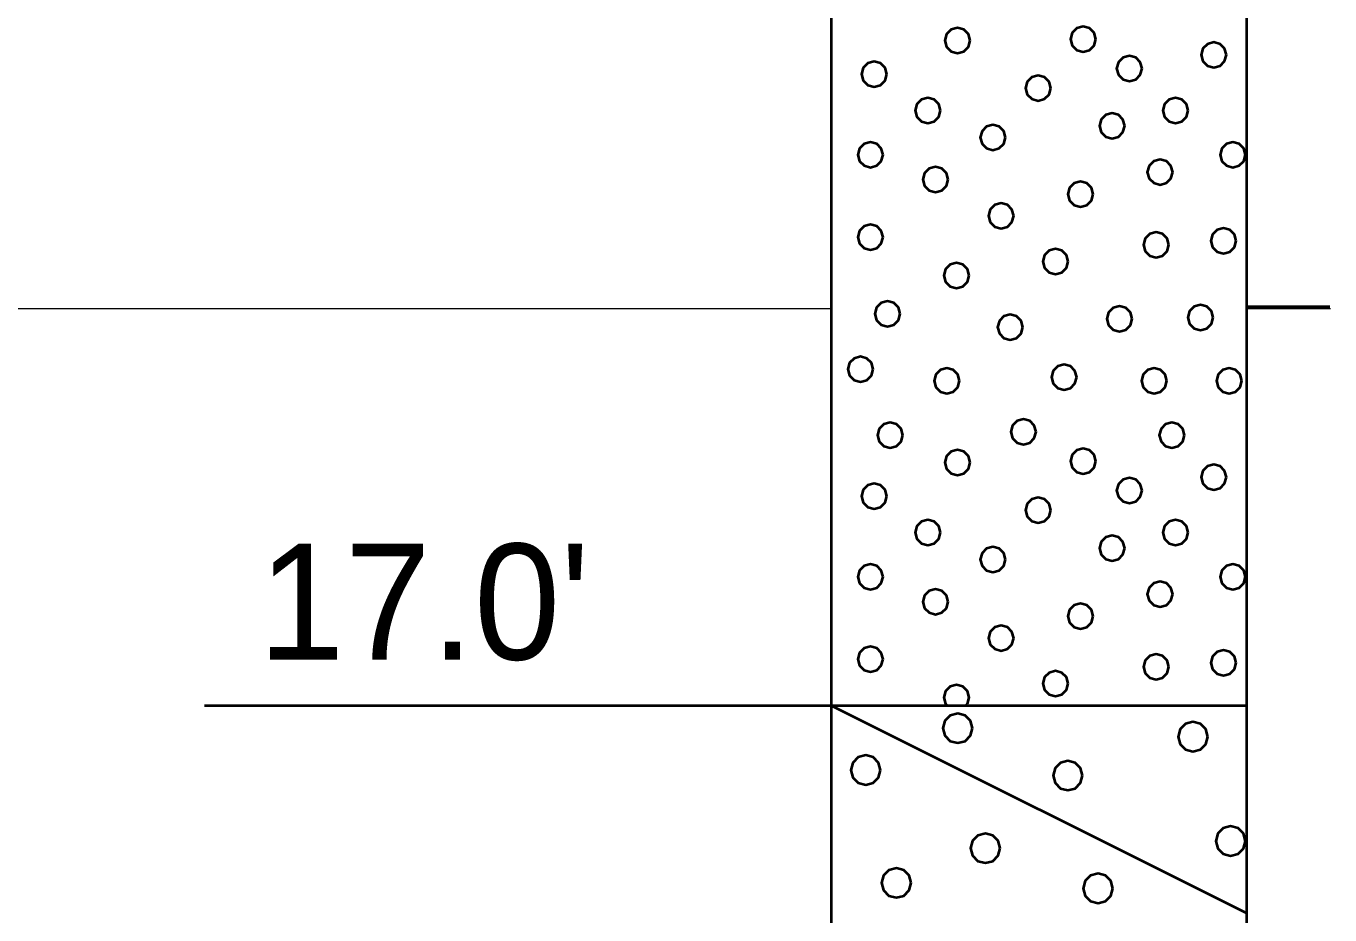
# Model space of a CAD drawing. Extents: x -76 to 974, y -1080 to -735.
# Drawn here: x 890.67 to 898.51, y -945.74 to -940.39 of the extents above; entities that cross this region are included whole.
import ezdxf

# ---------------------------------------------------------------- set-up
doc = ezdxf.new("R2010")
doc.units = 0
doc.header["$LTSCALE"] = 0.36
doc.layers.add('27', color=7, linetype='Continuous', lineweight=40)
doc.layers.add('7', color=7, linetype='Continuous', lineweight=13)

msp = doc.modelspace()

# ---------------------------------------------------------------- linework, layer by layer
at = {"layer": '27'}
for p, q in [((895.5077, -932.4789), (895.5077, -944.4789)), ((898.0077, -944.4789), (898.0077, -932.4789)), ((898.5077, -942.0789), (898.0077, -942.0789)), ((891.7402, -944.4789), (895.5076, -944.4789)), ((895.5077, -944.4789), (898.0077, -944.4789)), ((895.5077, -944.4789), (898.0077, -945.7289)), ((895.5077, -944.4789), (895.5077, -949.4789)), ((898.0077, -949.4789), (898.0077, -944.4789))]:
    msp.add_line(p, q, dxfattribs=at)
for points in [[(896.3445, -940.4768), (896.3343, -940.4387), (896.3064, -940.4108), (896.2683, -940.4006), (896.2302, -940.4108), (896.2023, -940.4387), (896.1921, -940.4768), (896.2023, -940.5149), (896.2302, -940.5428), (896.2683, -940.553), (896.3064, -940.5428), (896.3343, -940.5149)], [(897.0996, -940.4678), (897.0894, -940.4297), (897.0615, -940.4018), (897.0234, -940.3916), (896.9853, -940.4018), (896.9574, -940.4297), (896.9472, -940.4678), (896.9574, -940.5059), (896.9853, -940.5338), (897.0234, -940.544), (897.0615, -940.5338), (897.0894, -940.5059)], [(897.8851, -940.5637), (897.8748, -940.5256), (897.847, -940.4977), (897.8089, -940.4875), (897.7708, -940.4977), (897.7429, -940.5256), (897.7327, -940.5637), (897.7429, -940.6018), (897.7708, -940.6297), (897.8089, -940.6399), (897.847, -940.6297), (897.8748, -940.6018)], [(897.3778, -940.6451), (897.3676, -940.607), (897.3397, -940.5791), (897.3016, -940.5689), (897.2635, -940.5791), (897.2356, -940.607), (897.2254, -940.6451), (897.2356, -940.6832), (897.2635, -940.7111), (897.3016, -940.7213), (897.3397, -940.7111), (897.3676, -940.6832)], [(895.8434, -940.6794), (895.8332, -940.6413), (895.8053, -940.6134), (895.7672, -940.6032), (895.7291, -940.6134), (895.7012, -940.6413), (895.691, -940.6794), (895.7012, -940.7175), (895.7291, -940.7454), (895.7672, -940.7556), (895.8053, -940.7454), (895.8332, -940.7175)], [(896.8295, -940.7626), (896.8193, -940.7245), (896.7914, -940.6966), (896.7533, -940.6864), (896.7152, -940.6966), (896.6873, -940.7245), (896.6771, -940.7626), (896.6873, -940.8007), (896.7152, -940.8286), (896.7533, -940.8388), (896.7914, -940.8286), (896.8193, -940.8007)], [(896.1663, -940.8981), (896.1561, -940.86), (896.1282, -940.8321), (896.0901, -940.8219), (896.052, -940.8321), (896.0241, -940.86), (896.0139, -940.8981), (896.0241, -940.9362), (896.052, -940.9641), (896.0901, -940.9743), (896.1282, -940.9641), (896.1561, -940.9362)], [(897.655, -940.8981), (897.6447, -940.86), (897.6169, -940.8321), (897.5788, -940.8219), (897.5407, -940.8321), (897.5128, -940.86), (897.5026, -940.8981), (897.5128, -940.9362), (897.5407, -940.9641), (897.5788, -940.9743), (897.6169, -940.9641), (897.6447, -940.9362)], [(897.2736, -940.9909), (897.2634, -940.9528), (897.2355, -940.9249), (897.1974, -940.9147), (897.1593, -940.9249), (897.1314, -940.9528), (897.1212, -940.9909), (897.1314, -941.029), (897.1593, -941.0569), (897.1974, -941.0671), (897.2355, -941.0569), (897.2634, -941.029)], [(896.5578, -941.0595), (896.5476, -941.0214), (896.5197, -940.9935), (896.4816, -940.9833), (896.4435, -940.9935), (896.4157, -941.0214), (896.4054, -941.0595), (896.4157, -941.0976), (896.4435, -941.1255), (896.4816, -941.1357), (896.5197, -941.1255), (896.5476, -941.0976)], [(895.8205, -941.1638), (895.8103, -941.1257), (895.7824, -941.0978), (895.7443, -941.0876), (895.7062, -941.0978), (895.6783, -941.1257), (895.6681, -941.1638), (895.6783, -941.2019), (895.7062, -941.2297), (895.7443, -941.24), (895.7824, -941.2297), (895.8103, -941.2019)], [(898.0007, -941.1638), (897.9905, -941.1257), (897.9626, -941.0978), (897.9245, -941.0876), (897.8864, -941.0978), (897.8585, -941.1257), (897.8483, -941.1638), (897.8585, -941.2019), (897.8864, -941.2297), (897.9245, -941.24), (897.9626, -941.2297), (897.9905, -941.2019)], [(897.5622, -941.268), (897.5519, -941.2299), (897.5241, -941.202), (897.486, -941.1918), (897.4479, -941.202), (897.42, -941.2299), (897.4098, -941.268), (897.42, -941.3061), (897.4479, -941.334), (897.486, -941.3442), (897.5241, -941.334), (897.5519, -941.3061)], [(896.2121, -941.3138), (896.2019, -941.2757), (896.174, -941.2478), (896.1359, -941.2376), (896.0978, -941.2478), (896.0699, -941.2757), (896.0597, -941.3138), (896.0699, -941.3519), (896.0978, -941.3798), (896.1359, -941.39), (896.174, -941.3798), (896.2019, -941.3519)], [(897.0842, -941.4015), (897.0739, -941.3634), (897.0461, -941.3355), (897.008, -941.3253), (896.9699, -941.3355), (896.942, -941.3634), (896.9318, -941.4015), (896.942, -941.4396), (896.9699, -941.4675), (897.008, -941.4777), (897.0461, -941.4675), (897.0739, -941.4396)], [(896.6062, -941.5324), (896.5959, -941.4943), (896.5681, -941.4664), (896.53, -941.4562), (896.4919, -941.4664), (896.464, -941.4943), (896.4538, -941.5324), (896.464, -941.5705), (896.4919, -941.5984), (896.53, -941.6086), (896.5681, -941.5984), (896.5959, -941.5705)], [(895.8205, -941.6596), (895.8103, -941.6215), (895.7824, -941.5936), (895.7443, -941.5834), (895.7062, -941.5936), (895.6783, -941.6215), (895.6681, -941.6596), (895.6783, -941.6977), (895.7062, -941.7255), (895.7443, -941.7358), (895.7824, -941.7255), (895.8103, -941.6977)], [(897.5393, -941.7066), (897.5291, -941.6685), (897.5012, -941.6406), (897.4631, -941.6304), (897.425, -941.6406), (897.3971, -941.6685), (897.3869, -941.7066), (897.3971, -941.7447), (897.425, -941.7726), (897.4631, -941.7828), (897.5012, -941.7726), (897.5291, -941.7447)], [(897.9435, -941.6824), (897.9333, -941.6443), (897.9054, -941.6164), (897.8673, -941.6062), (897.8292, -941.6164), (897.8013, -941.6443), (897.7911, -941.6824), (897.8013, -941.7205), (897.8292, -941.7484), (897.8673, -941.7586), (897.9054, -941.7484), (897.9333, -941.7205)], [(896.9341, -941.807), (896.9239, -941.7689), (896.896, -941.741), (896.8579, -941.7308), (896.8198, -941.741), (896.792, -941.7689), (896.7817, -941.807), (896.792, -941.8451), (896.8198, -941.873), (896.8579, -941.8832), (896.896, -941.873), (896.9239, -941.8451)], [(896.3392, -941.8909), (896.329, -941.8528), (896.3011, -941.8249), (896.263, -941.8147), (896.2249, -941.8249), (896.197, -941.8528), (896.1868, -941.8909), (896.197, -941.929), (896.2249, -941.9569), (896.263, -941.9671), (896.3011, -941.9569), (896.329, -941.929)], [(895.9235, -942.1223), (895.9133, -942.0842), (895.8854, -942.0563), (895.8473, -942.0461), (895.8092, -942.0563), (895.7813, -942.0842), (895.7711, -942.1223), (895.7813, -942.1604), (895.8092, -942.1883), (895.8473, -942.1985), (895.8854, -942.1883), (895.9133, -942.1604)], [(896.6621, -942.2024), (896.6519, -942.1643), (896.624, -942.1364), (896.5859, -942.1262), (896.5478, -942.1364), (896.5199, -942.1643), (896.5097, -942.2024), (896.5199, -942.2405), (896.5478, -942.2684), (896.5859, -942.2786), (896.624, -942.2684), (896.6519, -942.2405)], [(897.3193, -942.1515), (897.3091, -942.1134), (897.2812, -942.0855), (897.2431, -942.0753), (897.205, -942.0855), (897.1771, -942.1134), (897.1669, -942.1515), (897.1771, -942.1896), (897.205, -942.2175), (897.2431, -942.2277), (897.2812, -942.2175), (897.3091, -942.1896)], [(897.805, -942.1439), (897.7948, -942.1058), (897.7669, -942.0779), (897.7288, -942.0677), (897.6907, -942.0779), (897.6628, -942.1058), (897.6526, -942.1439), (897.6628, -942.182), (897.6907, -942.2099), (897.7288, -942.2201), (897.7669, -942.2099), (897.7948, -942.182)], [(895.762, -942.4554), (895.7518, -942.4173), (895.7239, -942.3894), (895.6858, -942.3792), (895.6477, -942.3894), (895.6198, -942.4173), (895.6096, -942.4554), (895.6198, -942.4935), (895.6477, -942.5214), (895.6858, -942.5316), (895.7239, -942.5214), (895.7518, -942.4935)], [(896.2807, -942.5253), (896.2705, -942.4872), (896.2426, -942.4593), (896.2045, -942.4491), (896.1664, -942.4593), (896.1385, -942.4872), (896.1283, -942.5253), (896.1385, -942.5634), (896.1664, -942.5913), (896.2045, -942.6015), (896.2426, -942.5913), (896.2705, -942.5634)], [(896.985, -942.5024), (896.9748, -942.4643), (896.9469, -942.4364), (896.9088, -942.4262), (896.8707, -942.4364), (896.8428, -942.4643), (896.8326, -942.5024), (896.8428, -942.5405), (896.8707, -942.5684), (896.9088, -942.5786), (896.9469, -942.5684), (896.9748, -942.5405)], [(897.5278, -942.5253), (897.5176, -942.4872), (897.4897, -942.4593), (897.4516, -942.4491), (897.4135, -942.4593), (897.3856, -942.4872), (897.3754, -942.5253), (897.3856, -942.5634), (897.4135, -942.5913), (897.4516, -942.6015), (897.4897, -942.5913), (897.5176, -942.5634)], [(897.9779, -942.5253), (897.9676, -942.4872), (897.9398, -942.4593), (897.9017, -942.4491), (897.8636, -942.4593), (897.8357, -942.4872), (897.8255, -942.5253), (897.8357, -942.5634), (897.8636, -942.5913), (897.9017, -942.6015), (897.9398, -942.5913), (897.9676, -942.5634)], [(896.7405, -942.832), (896.7303, -942.7939), (896.7024, -942.766), (896.6643, -942.7558), (896.6262, -942.766), (896.5984, -942.7939), (896.5881, -942.832), (896.5984, -942.8701), (896.6262, -942.898), (896.6643, -942.9082), (896.7024, -942.898), (896.7303, -942.8701)], [(895.9396, -942.8516), (895.9294, -942.8135), (895.9015, -942.7856), (895.8634, -942.7754), (895.8253, -942.7856), (895.7974, -942.8135), (895.7872, -942.8516), (895.7974, -942.8897), (895.8253, -942.9175), (895.8634, -942.9278), (895.9015, -942.9175), (895.9294, -942.8897)], [(897.6342, -942.8516), (897.624, -942.8135), (897.5961, -942.7856), (897.558, -942.7754), (897.5199, -942.7856), (897.492, -942.8135), (897.4818, -942.8516), (897.492, -942.8897), (897.5199, -942.9176), (897.558, -942.9278), (897.5961, -942.9176), (897.624, -942.8897)], [(896.3445, -943.0168), (896.3343, -942.9787), (896.3064, -942.9508), (896.2683, -942.9406), (896.2302, -942.9508), (896.2023, -942.9787), (896.1921, -943.0168), (896.2023, -943.0549), (896.2302, -943.0828), (896.2683, -943.093), (896.3064, -943.0828), (896.3343, -943.0549)], [(897.0996, -943.0078), (897.0894, -942.9697), (897.0615, -942.9418), (897.0234, -942.9316), (896.9853, -942.9418), (896.9574, -942.9697), (896.9472, -943.0078), (896.9574, -943.0459), (896.9853, -943.0738), (897.0234, -943.084), (897.0615, -943.0738), (897.0894, -943.0459)], [(897.8851, -943.1037), (897.8748, -943.0656), (897.847, -943.0377), (897.8089, -943.0275), (897.7708, -943.0377), (897.7429, -943.0656), (897.7327, -943.1037), (897.7429, -943.1418), (897.7708, -943.1697), (897.8089, -943.1799), (897.847, -943.1697), (897.8748, -943.1418)], [(895.8434, -943.2194), (895.8332, -943.1813), (895.8053, -943.1534), (895.7672, -943.1432), (895.7291, -943.1534), (895.7012, -943.1813), (895.691, -943.2194), (895.7012, -943.2575), (895.7291, -943.2854), (895.7672, -943.2956), (895.8053, -943.2854), (895.8332, -943.2575)], [(897.3778, -943.1851), (897.3676, -943.147), (897.3397, -943.1191), (897.3016, -943.1089), (897.2635, -943.1191), (897.2356, -943.147), (897.2254, -943.1851), (897.2356, -943.2232), (897.2635, -943.2511), (897.3016, -943.2613), (897.3397, -943.2511), (897.3676, -943.2232)], [(896.8295, -943.3026), (896.8193, -943.2645), (896.7914, -943.2366), (896.7533, -943.2264), (896.7152, -943.2366), (896.6873, -943.2645), (896.6771, -943.3026), (896.6873, -943.3407), (896.7152, -943.3686), (896.7533, -943.3788), (896.7914, -943.3686), (896.8193, -943.3407)], [(896.1663, -943.4381), (896.1561, -943.4), (896.1282, -943.3721), (896.0901, -943.3619), (896.052, -943.3721), (896.0241, -943.4), (896.0139, -943.4381), (896.0241, -943.4762), (896.052, -943.5041), (896.0901, -943.5143), (896.1282, -943.5041), (896.1561, -943.4762)], [(897.655, -943.4381), (897.6447, -943.4), (897.6169, -943.3721), (897.5788, -943.3619), (897.5407, -943.3721), (897.5128, -943.4), (897.5026, -943.4381), (897.5128, -943.4762), (897.5407, -943.5041), (897.5788, -943.5143), (897.6169, -943.5041), (897.6447, -943.4762)], [(897.2736, -943.5309), (897.2634, -943.4928), (897.2355, -943.4649), (897.1974, -943.4547), (897.1593, -943.4649), (897.1314, -943.4928), (897.1212, -943.5309), (897.1314, -943.569), (897.1593, -943.5969), (897.1974, -943.6071), (897.2355, -943.5969), (897.2634, -943.569)], [(896.5578, -943.5995), (896.5476, -943.5614), (896.5197, -943.5335), (896.4816, -943.5233), (896.4435, -943.5335), (896.4157, -943.5614), (896.4054, -943.5995), (896.4157, -943.6376), (896.4435, -943.6655), (896.4816, -943.6757), (896.5197, -943.6655), (896.5476, -943.6376)], [(895.8205, -943.7038), (895.8103, -943.6657), (895.7824, -943.6378), (895.7443, -943.6276), (895.7062, -943.6378), (895.6783, -943.6657), (895.6681, -943.7038), (895.6783, -943.7419), (895.7062, -943.7697), (895.7443, -943.78), (895.7824, -943.7697), (895.8103, -943.7419)], [(898.0007, -943.7038), (897.9905, -943.6657), (897.9626, -943.6378), (897.9245, -943.6276), (897.8864, -943.6378), (897.8585, -943.6657), (897.8483, -943.7038), (897.8585, -943.7419), (897.8864, -943.7697), (897.9245, -943.78), (897.9626, -943.7697), (897.9905, -943.7419)], [(896.2121, -943.8538), (896.2019, -943.8157), (896.174, -943.7878), (896.1359, -943.7776), (896.0978, -943.7878), (896.0699, -943.8157), (896.0597, -943.8538), (896.0699, -943.8919), (896.0978, -943.9198), (896.1359, -943.93), (896.174, -943.9198), (896.2019, -943.8919)], [(897.5622, -943.808), (897.5519, -943.7699), (897.5241, -943.742), (897.486, -943.7318), (897.4479, -943.742), (897.42, -943.7699), (897.4098, -943.808), (897.42, -943.8461), (897.4479, -943.874), (897.486, -943.8842), (897.5241, -943.874), (897.5519, -943.8461)], [(897.0842, -943.9415), (897.0739, -943.9034), (897.0461, -943.8755), (897.008, -943.8653), (896.9699, -943.8755), (896.942, -943.9034), (896.9318, -943.9415), (896.942, -943.9796), (896.9699, -944.0075), (897.008, -944.0177), (897.0461, -944.0075), (897.0739, -943.9796)], [(896.6062, -944.0724), (896.5959, -944.0343), (896.5681, -944.0064), (896.53, -943.9962), (896.4919, -944.0064), (896.464, -944.0343), (896.4538, -944.0724), (896.464, -944.1105), (896.4919, -944.1384), (896.53, -944.1486), (896.5681, -944.1384), (896.5959, -944.1105)], [(895.8205, -944.1996), (895.8103, -944.1615), (895.7824, -944.1336), (895.7443, -944.1234), (895.7062, -944.1336), (895.6783, -944.1615), (895.6681, -944.1996), (895.6783, -944.2377), (895.7062, -944.2655), (895.7443, -944.2758), (895.7824, -944.2655), (895.8103, -944.2377)], [(897.5393, -944.2466), (897.5291, -944.2085), (897.5012, -944.1806), (897.4631, -944.1704), (897.425, -944.1806), (897.3971, -944.2085), (897.3869, -944.2466), (897.3971, -944.2847), (897.425, -944.3126), (897.4631, -944.3228), (897.5012, -944.3126), (897.5291, -944.2847)], [(897.9435, -944.2224), (897.9333, -944.1843), (897.9054, -944.1564), (897.8673, -944.1462), (897.8292, -944.1564), (897.8013, -944.1843), (897.7911, -944.2224), (897.8013, -944.2605), (897.8292, -944.2884), (897.8673, -944.2986), (897.9054, -944.2884), (897.9333, -944.2605)], [(896.9341, -944.347), (896.9239, -944.3089), (896.896, -944.281), (896.8579, -944.2708), (896.8198, -944.281), (896.792, -944.3089), (896.7817, -944.347), (896.792, -944.3851), (896.8198, -944.413), (896.8579, -944.4232), (896.896, -944.413), (896.9239, -944.3851)], [(896.329, -944.469), (896.3392, -944.4309), (896.329, -944.3928), (896.3011, -944.3649), (896.263, -944.3547), (896.2249, -944.3649), (896.197, -944.3928), (896.1868, -944.4309), (896.197, -944.469), (896.2069, -944.4789), (896.3191, -944.4789)], [(896.3583, -944.6152), (896.3464, -944.5708), (896.3139, -944.5383), (896.2694, -944.5263), (896.225, -944.5383), (896.1925, -944.5708), (896.1805, -944.6152), (896.1925, -944.6597), (896.225, -944.6922), (896.2694, -944.7041), (896.3139, -944.6922), (896.3464, -944.6597)], [(897.7732, -944.6662), (897.7613, -944.6217), (897.7287, -944.5892), (897.6843, -944.5773), (897.6398, -944.5892), (897.6073, -944.6217), (897.5954, -944.6662), (897.6073, -944.7106), (897.6398, -944.7432), (897.6843, -944.7551), (897.7287, -944.7432), (897.7613, -944.7106)], [(895.8053, -944.867), (895.7933, -944.8226), (895.7608, -944.79), (895.7164, -944.7781), (895.6719, -944.79), (895.6394, -944.8226), (895.6275, -944.867), (895.6394, -944.9115), (895.6719, -944.944), (895.7164, -944.9559), (895.7608, -944.944), (895.7933, -944.9115)], [(897.0206, -944.9001), (897.0087, -944.8556), (896.9761, -944.8231), (896.9317, -944.8112), (896.8872, -944.8231), (896.8547, -944.8556), (896.8428, -944.9001), (896.8547, -944.9445), (896.8872, -944.9771), (896.9317, -944.989), (896.9761, -944.9771), (897.0087, -944.9445)], [(896.5248, -945.3374), (896.5129, -945.293), (896.4803, -945.2604), (896.4359, -945.2485), (896.3914, -945.2604), (896.3589, -945.293), (896.347, -945.3374), (896.3589, -945.3819), (896.3914, -945.4144), (896.4359, -945.4263), (896.4803, -945.4144), (896.5129, -945.3819)], [(897.9995, -945.2942), (897.9876, -945.2497), (897.955, -945.2172), (897.9106, -945.2053), (897.8661, -945.2172), (897.8336, -945.2497), (897.8217, -945.2942), (897.8336, -945.3386), (897.8661, -945.3712), (897.9106, -945.3831), (897.955, -945.3712), (897.9876, -945.3386)], [(895.9896, -945.5459), (895.9777, -945.5014), (895.9451, -945.4689), (895.9007, -945.457), (895.8562, -945.4689), (895.8237, -945.5014), (895.8118, -945.5459), (895.8237, -945.5903), (895.8562, -945.6229), (895.9007, -945.6348), (895.9451, -945.6229), (895.9777, -945.5903)], [(897.2024, -945.5789), (897.1905, -945.5345), (897.1579, -945.502), (897.1135, -945.49), (897.069, -945.502), (897.0365, -945.5345), (897.0246, -945.5789), (897.0365, -945.6234), (897.069, -945.6559), (897.1135, -945.6678), (897.1579, -945.6559), (897.1905, -945.6234)]]:
    msp.add_lwpolyline(points, close=True, dxfattribs=at)
at = {"layer": '7'}
for p, q in [((864.9092, -942.09), (895.5077, -942.09)), ((898.0077, -942.09), (898.5117, -942.09))]:
    msp.add_line(p, q, dxfattribs=at)

# ---------------------------------------------------------------- texts
at = {"layer": '27'}
msp.add_text("17.0'", height=0.6976, dxfattribs=at).set_placement((892.0643, -944.2025))

doc.saveas('drawing.dxf')
